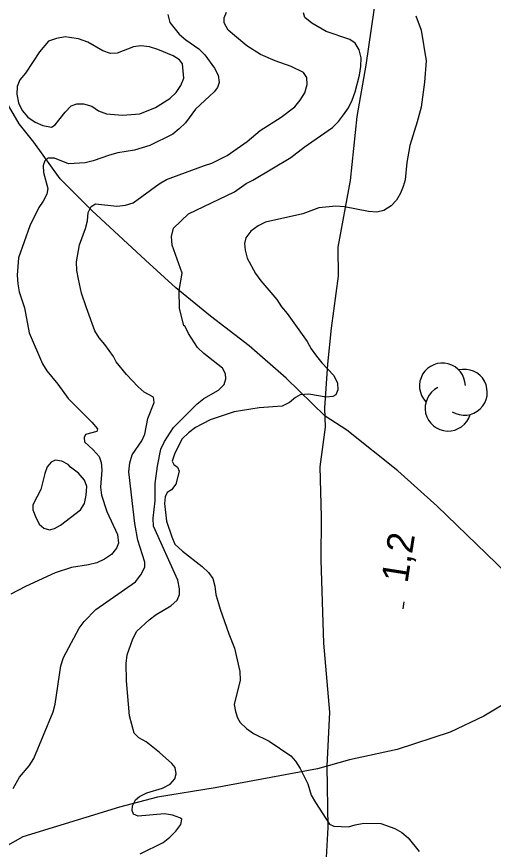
# Model space of a CAD drawing. Extents: x 282461 to 284471, y 5554090 to 5557646.
# Drawn here: x 282826.3 to 282880.1, y 5554895.5 to 5554989.5 of the extents above; entities that cross this region are included whole.
import ezdxf

# ---------------------------------------------------------------- set-up
doc = ezdxf.new("R2010")
doc.units = 0
for name, color, linetype in [('Niveau 1', 7, 'Continuous'), ('Niveau 2', 7, 'Continuous'), ('Niveau 22', 7, 'Continuous'), ('Niveau 3', 7, 'Continuous'), ('Niveau 44', 7, 'Continuous')]:
    doc.layers.add(name, color=color, linetype=linetype)

msp = doc.modelspace()

# ---------------------------------------------------------------- linework, layer by layer
at = {"layer": 'Niveau 1'}
for points in [[(282843.37, 5554989.77), (282843.61, 5554988.85), (282844.67, 5554987.53), (282845.42, 5554986.9), (282846.88, 5554985.88), (282847.58, 5554985.19), (282848.64, 5554983.7), (282849.05, 5554982.89)], [(282849.05, 5554982.89), (282849.18, 5554982.08), (282849.01, 5554981.51), (282848.61, 5554981.04), (282846.5, 5554979.06), (282845.37, 5554977.54), (282844.68, 5554976.84), (282843.94, 5554976.26), (282841.36, 5554974.96), (282839.63, 5554974.43), (282837.73, 5554974.12), (282836.81, 5554973.88), (282834.97, 5554973.23), (282834.05, 5554972.99), (282832.15, 5554972.91), (282830.58, 5554973.53), (282829.83, 5554973.53), (282829.49, 5554973.24), (282829.32, 5554972.71), (282829.33, 5554971.9), (282829.82, 5554970.12), (282829.71, 5554969.48), (282829.31, 5554968.67), (282828.8, 5554967.97), (282827.79, 5554965.88), (282826.51, 5554962.29), (282826.36, 5554960.32), (282826.43, 5554959.34), (282826.61, 5554958.42), (282827.21, 5554956.63), (282827.71, 5554953.81), (282829.25, 5554950.3), (282829.73, 5554949.49), (282830.96, 5554948), (282832.13, 5554946.4), (282834.82, 5554943.7), (282835.46, 5554942.96), (282835.35, 5554942.67), (282834.09, 5554942.31), (282833.92, 5554941.96), (282833.98, 5554941.5), (282834.97, 5554940.59), (282835.62, 5554939.84), (282835.86, 5554939.15), (282835.93, 5554938.28), (282835.78, 5554936.38), (282835.9, 5554935.45), (282836.5, 5554933.61), (282837.69, 5554931.02), (282837.82, 5554930.04), (282837.6, 5554929.46), (282837.03, 5554928.76), (282836.23, 5554928.23), (282835.36, 5554927.82), (282834.44, 5554927.58), (282832.49, 5554927.28), (282830.65, 5554926.68), (282827.32, 5554925.15), (282825.65, 5554924.27)]]:
    msp.add_lwpolyline(points, dxfattribs=at)
at = {"layer": 'Niveau 2'}
for points in [[(282825.92, 5554902.32), (282826.65, 5554903.6), (282827.73, 5554904.88), (282828.24, 5554905.7), (282830.43, 5554910.98), (282830.65, 5554911.85), (282831.29, 5554916.19), (282831.62, 5554917.12), (282833.37, 5554920.43), (282833.94, 5554921.18), (282835.25, 5554922.53), (282839.72, 5554925.69), (282840.34, 5554926.45), (282840.8, 5554927.32), (282840.79, 5554927.89), (282840.01, 5554930.37), (282839.64, 5554932.28), (282838.99, 5554938.11), (282839.09, 5554939.1), (282839.37, 5554940.02), (282840.44, 5554941.59), (282840.78, 5554942.35), (282841.11, 5554944.14), (282841.83, 5554945.94), (282841.77, 5554946.52), (282840.72, 5554947.09), (282840.02, 5554947.72), (282838.73, 5554949.1), (282837.56, 5554950.53), (282837.26, 5554951.11), (282836.27, 5554952.48), (282835.62, 5554953.23), (282835.15, 5554954.03), (282834.19, 5554956.63), (282833.65, 5554958.3), (282833.29, 5554959.86), (282833.1, 5554960.84), (282833.09, 5554961.82), (282833.41, 5554963.73), (282834.08, 5554965.59), (282834.3, 5554966.46), (282834.4, 5554967.38), (282834.74, 5554968.08), (282835.2, 5554968.37), (282837.63, 5554968.11), (282838.61, 5554968.23), (282839.47, 5554968.47), (282842.39, 5554970.64), (282843.25, 5554971.11), (282847.51, 5554972.71), (282848.37, 5554972.95), (282850.1, 5554973.83), (282852.33, 5554975.41), (282853.82, 5554976.64), (282856.17, 5554978.17), (282857.71, 5554979.34), (282858.34, 5554980.1), (282858.85, 5554980.91), (282859.13, 5554981.84), (282859.06, 5554982.65), (282858.7, 5554983.22), (282857.31, 5554983.9), (282855.51, 5554984.52), (282853.83, 5554985.26), (282852.31, 5554986.23), (282850.91, 5554987.37), (282850.21, 5554988), (282849.74, 5554988.81), (282849.73, 5554989.38), (282850.01, 5554990.02)], [(282840.27, 5554894.93), (282842.86, 5554896.23), (282843.6, 5554896.82), (282844.29, 5554897.52), (282844.86, 5554898.27), (282844.97, 5554898.85), (282844.73, 5554899.02), (282843.92, 5554899.31), (282842.99, 5554899.47), (282840.05, 5554899.21), (282839.52, 5554899.44), (282839.35, 5554899.84), (282839.4, 5554900.37), (282839.73, 5554901.06), (282840.19, 5554901.41), (282841, 5554901.83), (282842.78, 5554902.36), (282843.64, 5554902.83), (282844.16, 5554903.42), (282844.32, 5554904), (282844.2, 5554904.69), (282843.85, 5554905.15), (282842.44, 5554906.41), (282840.93, 5554907.61), (282840.11, 5554908.07), (282839.58, 5554908.58), (282839.04, 5554910.55), (282838.7, 5554914.48), (282838.68, 5554916.44), (282838.78, 5554917.43), (282839.45, 5554919.23), (282839.9, 5554920.1), (282841.27, 5554921.39), (282842.08, 5554921.97), (282843.74, 5554922.97), (282844.43, 5554923.61), (282844.71, 5554924.25), (282844.7, 5554924.89), (282844.51, 5554925.87), (282841.78, 5554931.98), (282841.71, 5554932.85), (282841.97, 5554934.82), (282841.95, 5554936.78), (282842.21, 5554938.75), (282842.6, 5554940.67), (282842.99, 5554941.54), (282844.01, 5554943.11), (282846.69, 5554945.79), (282847.44, 5554946.38), (282849.1, 5554947.32), (282849.73, 5554947.96), (282849.95, 5554948.6), (282849.89, 5554949.18), (282849.54, 5554949.81), (282847.43, 5554951.47), (282846.73, 5554952.16), (282845.73, 5554953.71), (282845.31, 5554954.58), (282845.2, 5554954.58), (282844.71, 5554956.6), (282844.68, 5554958.57), (282845.01, 5554960.54), (282843.87, 5554963.71), (282843.8, 5554964.69), (282844.02, 5554965.62), (282845.73, 5554967.26), (282850.91, 5554969.73), (282852.22, 5554970.67), (282852.97, 5554971.03), (282857.28, 5554973.61), (282858.77, 5554974.78), (282861.98, 5554977.01), (282862.66, 5554977.66), (282863.23, 5554978.41), (282863.8, 5554979.23), (282864.19, 5554980.1), (282864.53, 5554981.03), (282865.03, 5554982.89), (282865.19, 5554983.87), (282865.23, 5554984.86), (282864.99, 5554985.78), (282864.52, 5554986.53), (282863.94, 5554986.93), (282861.26, 5554987.83), (282859.63, 5554988.8), (282858.87, 5554989.43), (282858.69, 5554989.95)], [(282871.39, 5554989.62), (282871.99, 5554988), (282872.55, 5554984.53), (282872.35, 5554982.1), (282871.98, 5554979.31), (282871.54, 5554977.63), (282870.7, 5554974.96), (282870.38, 5554973.04), (282870.17, 5554971.07), (282869.95, 5554970.32), (282869.67, 5554969.56), (282869.21, 5554968.8), (282868.59, 5554968.16), (282867.78, 5554967.63), (282866.97, 5554967.45), (282866.05, 5554967.5), (282863.32, 5554968.05)], [(282832.27, 5554987.17), (282831.8, 5554987.23), (282830.83, 5554987.04), (282829.91, 5554986.75), (282828.88, 5554985.53), (282827.3, 5554983.14), (282826.67, 5554982.39), (282826.39, 5554981.63), (282826.35, 5554980.77), (282826.53, 5554979.79), (282826.95, 5554978.93), (282827.59, 5554978.18), (282828.41, 5554977.61), (282829.28, 5554977.22), (282830.26, 5554977.05), (282830.66, 5554977.29), (282831.79, 5554978.74), (282832.48, 5554979.44), (282833.11, 5554979.68), (282833.86, 5554979.68), (282834.79, 5554979.4), (282835.54, 5554978.89), (282836.47, 5554978.55), (282838.26, 5554978.4), (282840.22, 5554978.53), (282842, 5554979.24), (282843.6, 5554980.29), (282844.34, 5554980.94), (282844.85, 5554981.75), (282845.19, 5554982.56), (282845.05, 5554984.17), (282844.7, 5554984.63), (282844, 5554985.09), (282842.26, 5554985.82), (282841.33, 5554986.1), (282840.35, 5554986.21), (282839.49, 5554986.09), (282837.65, 5554985.38), (282836.9, 5554985.37), (282836.03, 5554985.65), (282834.35, 5554986.62), (282833.31, 5554987.01), (282832.27, 5554987.17)], [(282863.32, 5554968.05), (282862.34, 5554968.1), (282860.43, 5554967.91), (282858.64, 5554967.26), (282854.43, 5554966.29), (282853.57, 5554965.88), (282852.76, 5554965.29), (282852.19, 5554964.53), (282852.03, 5554963.89), (282852.1, 5554963.14), (282852.34, 5554962.22), (282853.29, 5554960.49), (282853.88, 5554959.68), (282855.7, 5554957.56), (282856.23, 5554956.75), (282856.87, 5554956), (282859.11, 5554952.84), (282859.58, 5554951.98), (282860.17, 5554951.17), (282860.76, 5554950.42), (282862.11, 5554948.99), (282862.53, 5554948.12), (282862.59, 5554947.37), (282862.37, 5554946.79), (282862.02, 5554946.61), (282861.27, 5554946.55), (282859.3, 5554946.88), (282858.32, 5554946.81), (282857.8, 5554946.51), (282857.11, 5554945.93), (282856.31, 5554945.52), (282853.71, 5554945.32), (282850.88, 5554944.89), (282848.17, 5554943.99), (282846.5, 5554943.11), (282845.7, 5554942.52), (282845.01, 5554941.82), (282844.16, 5554940.19), (282843.89, 5554939.32), (282844.07, 5554938.92), (282844.47, 5554938.63), (282844.65, 5554938.17), (282844.27, 5554936.72), (282843.81, 5554936.08), (282843.29, 5554935.78), (282843.07, 5554935.26), (282843.02, 5554934.51), (282843.22, 5554932.54), (282843.82, 5554930.75), (282844.18, 5554929.94), (282845.05, 5554929.14), (282847.27, 5554927.42), (282847.98, 5554926.74), (282848.45, 5554926.04), (282848.69, 5554925.18), (282848.82, 5554924.25), (282849.3, 5554922.58), (282850.26, 5554919.81), (282850.92, 5554918.19), (282851.53, 5554915.53), (282851.54, 5554914.55), (282850.88, 5554911.82), (282851.01, 5554911.01), (282851.25, 5554910.32), (282851.54, 5554909.8), (282852.25, 5554909.11), (282853.06, 5554908.54), (282854.81, 5554907.69), (282857.26, 5554906.03), (282857.79, 5554905.4), (282858.32, 5554904.59), (282859.21, 5554902.86), (282859.57, 5554901.59), (282860.05, 5554900.73), (282861.64, 5554898.31), (282862.11, 5554898.08), (282863.79, 5554897.98), (282864.54, 5554898.22), (282865.52, 5554898.4), (282867.43, 5554898.36), (282869, 5554897.8), (282869.81, 5554897.34), (282870.51, 5554896.77), (282871.75, 5554895.21)], [(282832.41, 5554938.63), (282832.12, 5554938.91), (282831.42, 5554939.31), (282830.67, 5554939.42), (282830.21, 5554939.18), (282829.76, 5554938.66), (282829.48, 5554937.91), (282829.04, 5554936.11), (282828.14, 5554934.37), (282828.14, 5554933.8), (282828.44, 5554933.05), (282828.86, 5554932.19), (282829.38, 5554931.73), (282830.02, 5554931.56), (282830.59, 5554931.68), (282831.28, 5554932.09), (282833.51, 5554933.79), (282833.96, 5554934.54), (282834.18, 5554935.47), (282834.22, 5554936.45), (282833.99, 5554937.14), (282833.28, 5554937.94), (282832.41, 5554938.63)]]:
    msp.add_lwpolyline(points, dxfattribs=at)
at = {"layer": 'Niveau 22'}
for points in [[(282900.56, 5554916.22), (282898.03, 5554916.45), (282894.89, 5554917.47), (282887.5, 5554921.36), (282882.7, 5554925.6), (282873.79, 5554934.21), (282869.34, 5554938.23), (282863.61, 5554942.81), (282861.13, 5554944.4), (282856.73, 5554948.67), (282852.55, 5554952.35), (282848.19, 5554955.68), (282844.29, 5554958.9), (282840.86, 5554962), (282834.82, 5554967.63), (282831.24, 5554971.19), (282828.27, 5554975.35), (282826.59, 5554977.42), (282825.41, 5554979.49), (282823.6, 5554982.35), (282819.57, 5554985.87), (282809.46, 5554992.33)], [(282861.1, 5554891.16), (282861.5, 5554897.92), (282861.38, 5554904.85), (282861.67, 5554910.96), (282861.01, 5554918.76), (282860.71, 5554928.12), (282860.75, 5554933), (282860.6, 5554938.65), (282861.18, 5554943.15), (282861.1, 5554945.32), (282861.46, 5554950.25), (282861.87, 5554954.31), (282862.65, 5554960.21), (282862.61, 5554963.46), (282864.01, 5554971.02), (282864.75, 5554978.22), (282865.79, 5554984.02), (282866.98, 5554992.36)], [(282881.88, 5554912.2), (282879.07, 5554910.49), (282875.28, 5554908.69), (282869.28, 5554906.73), (282863.91, 5554905.56), (282860.29, 5554904.54), (282848.72, 5554902.4), (282842.21, 5554901.34), (282837.94, 5554900.22), (282827.03, 5554896.85), (282822.64, 5554894.43)]]:
    msp.add_lwpolyline(points, dxfattribs=at)
at = {"layer": 'Niveau 3'}
msp.add_line((282869.96, 5554922.62), (282870.08, 5554923.41), dxfattribs=at)
at = {"layer": 'Niveau 44'}
for centre, start, end in [((282874.389, 5554947.804), 1.08538, 223.76973), ((282876.865, 5554947.093), 238.26388, 103.95247), ((282875.022, 5554945.293), 116.41768, 343.87477)]:
    msp.add_arc(centre, 2.589, start, end, dxfattribs=at)

# ---------------------------------------------------------------- texts
at = {"layer": 'Niveau 3'}
msp.add_text('1,2  ', height=3, rotation=81.09575, dxfattribs=at).set_placement((282870.44, 5554925.46))

doc.saveas('drawing.dxf')
